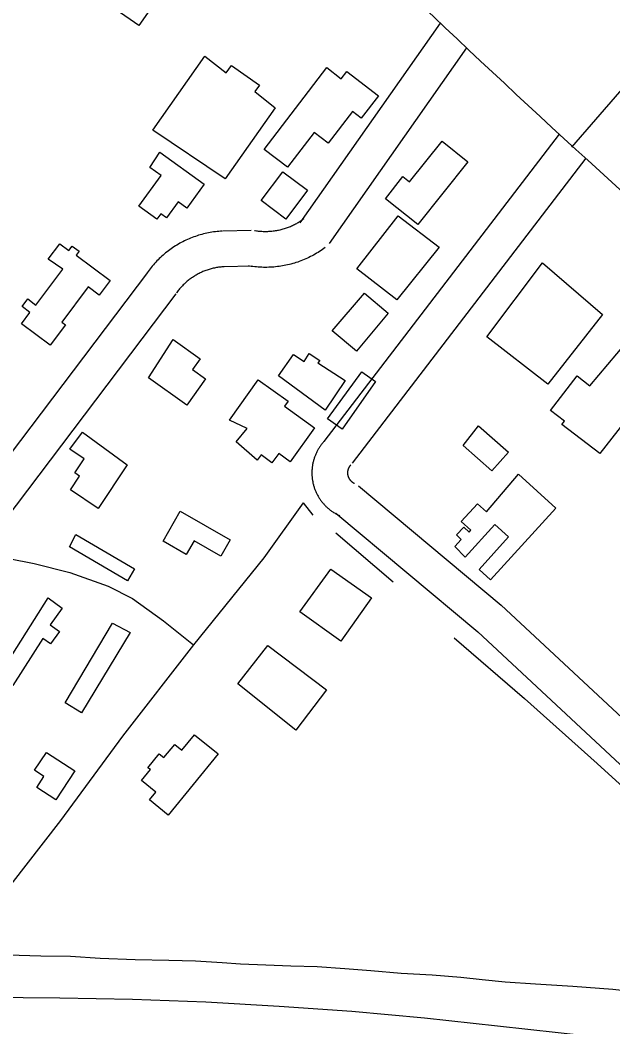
# Model space of a CAD drawing. Extents: x 3540316 to 3578335, y 553172 to 578787.
# Drawn here: x 3548057 to 3548556, y 569583 to 570430 of the extents above; entities that cross this region are included whole.
import ezdxf

# ---------------------------------------------------------------- set-up
doc = ezdxf.new("R2010")
doc.units = 0
for name, color, linetype in [('V-BLDG-OTLN', 7, 'Continuous'), ('V-RAIL-TRAK', 7, 'Continuous'), ('V-ROAD-CNTR', 7, 'Continuous'), ('V-TOPO-SHOR', 7, 'Continuous')]:
    doc.layers.add(name, color=color, linetype=linetype)

msp = doc.modelspace()

# ---------------------------------------------------------------- linework, layer by layer
at = {"layer": 'V-BLDG-OTLN'}
for points in [[(3548197.55, 570566.45), (3548236.49, 570539.09), (3548156.71, 570425.52), (3548118.74, 570452.19)], [(3548258.27, 570375.27), (3548254.45, 570369.82), (3548271.6, 570356.33), (3548229.51, 570296.34), (3548168.47, 570337.37), (3548212.31, 570399.83), (3548230.33, 570385.79), (3548234.76, 570391.76)], [(3548315.18, 570390.13), (3548327.03, 570380.52), (3548331.85, 570386.79), (3548358.51, 570366.34), (3548344.04, 570347.48), (3548336.78, 570353.04), (3548316.33, 570326.37), (3548304.4, 570335.51), (3548281.89, 570306.16), (3548262.3, 570321.18)], [(3548364.59, 570279.62), (3548378.99, 570298.5), (3548384.67, 570293.95), (3548412.12, 570328.2), (3548433.84, 570310.8), (3548391.55, 570258.02)], [(3548174.42, 570318.9), (3548211.67, 570291.95), (3548197.15, 570271.88), (3548189.82, 570277.18), (3548180.05, 570263.68), (3548175.34, 570267.09), (3548171.95, 570262.4), (3548156.86, 570273.32), (3548175.58, 570299.19), (3548166.1, 570306.05)], [(3548277.94, 570302.45), (3548298.73, 570286.81), (3548280.45, 570262.52), (3548259.66, 570278.15)], [(3548375.09, 570265.42), (3548409.67, 570238.88), (3548373.99, 570194.45), (3548340.31, 570220.55)], [(3548080.35, 570228.69), (3548090.23, 570241.86), (3548097.94, 570236.08), (3548100.73, 570239.8), (3548106.42, 570235.53), (3548103.98, 570232.27), (3548132.7, 570210.74), (3548123.48, 570198.46), (3548114.17, 570205.45), (3548091.92, 570175.77), (3548094.98, 570173.48), (3548082.14, 570156.35), (3548057.94, 570174.5), (3548065.05, 570183.98), (3548058.46, 570188.92), (3548063.25, 570195.32), (3548070.07, 570190.2), (3548092.78, 570220.5)], [(3548496.73, 570225.72), (3548547.16, 570182.1), (3548501.06, 570123.64), (3548449.81, 570163.56)], [(3548319.54, 570168.48), (3548346.82, 570200.06), (3548366.71, 570183.38), (3548339.91, 570151.4)], [(3548563.21, 570160.9), (3548568.35, 570166.87), (3548564.86, 570169.89), (3548571.56, 570177.67), (3548574.95, 570174.76), (3548576.05, 570176.04), (3548611.76, 570145.27), (3548610.65, 570143.98), (3548612.9, 570142.05), (3548602.59, 570130.08), (3548598.39, 570133.69), (3548544.91, 570065.2), (3548513, 570089.69), (3548515.06, 570092.38), (3548503.41, 570101.32), (3548525.82, 570130.5), (3548536.6, 570122.23), (3548566.71, 570158.23)], [(3548185.76, 570161.05), (3548208.41, 570144.8), (3548202.03, 570135.91), (3548212.87, 570128.16), (3548197.08, 570106.05), (3548164.88, 570129.05)], [(3548330.45, 570126.7), (3548313.58, 570101.8), (3548274.47, 570130.6), (3548287.02, 570148.51), (3548295.87, 570142.75), (3548300.19, 570149.54), (3548309.04, 570143.58), (3548307.4, 570141.52)], [(3548344.44, 570134.11), (3548356.18, 570125.88), (3548328.07, 570085.81), (3548315.7, 570094.49)], [(3548257.39, 570127.31), (3548282.5, 570109.2), (3548279.52, 570105.07), (3548304.81, 570086.83), (3548284.21, 570058.26), (3548274.64, 570065.26), (3548268.87, 570057.4), (3548259.68, 570064.13), (3548256.34, 570059.58), (3548238.67, 570075.03), (3548248.14, 570086.35), (3548233.11, 570093.35)], [(3548146.94, 570055.65), (3548122.62, 570019.01), (3548099.15, 570034.59), (3548106.87, 570046.23), (3548102.84, 570048.91), (3548110.68, 570060.73), (3548098.6, 570068.88), (3548109.38, 570083.05)], [(3548442.83, 570088.65), (3548467.94, 570066.43), (3548453.98, 570050.66), (3548429.8, 570072.06)], [(3548431.52, 569977.92), (3548422.88, 569986.98), (3548428.23, 569992.95), (3548424.32, 569996.85), (3548430.49, 570003.24), (3548435.02, 569998.92), (3548436.25, 570000.77), (3548428.23, 570007.97), (3548441.81, 570022.79), (3548449.42, 570016.21), (3548476.48, 570047.81), (3548507.86, 570019.26), (3548452.9, 569958.88), (3548443.25, 569967.66), (3548468.15, 569995.02), (3548456.63, 570005.5)], [(3548191.55, 570016.78), (3548233.74, 569992.5), (3548225.79, 569978.68), (3548203.31, 569991.61), (3548196.68, 569980.1), (3548177.18, 569991.33)], [(3548103.88, 569997.01), (3548153.07, 569968.2), (3548147.13, 569958.06), (3548098.4, 569986.59)], [(3548318.46, 569967.93), (3548352.63, 569943.61), (3548326.82, 569907.33), (3548292.27, 569931.92)], [(3548080.43, 569943.7), (3548092.36, 569935.06), (3548082.11, 569920.9), (3548089.89, 569915.27), (3548082.44, 569904.97), (3548076.03, 569909.61), (3548050.8, 569869.82), (3548038.86, 569878.25)], [(3548134.76, 569922.51), (3548149.37, 569914.49), (3548108.43, 569846.98), (3548094.85, 569855.41)], [(3548265.49, 569903.58), (3548314.76, 569866.34), (3548289.1, 569832.39), (3548240.25, 569871.25)], [(3548203.72, 569828.47), (3548223.48, 569812.42), (3548181.49, 569760.72), (3548165.7, 569773.54), (3548171.02, 569780.09), (3548159, 569789.86), (3548166.5, 569799.1), (3548164.5, 569800.73), (3548173.98, 569812.41), (3548177.96, 569809.18), (3548187.03, 569820.35), (3548193.1, 569815.41)], [(3548079.01, 569813.63), (3548102.88, 569798), (3548086.92, 569773.63), (3548070.8, 569784.19), (3548076.86, 569793.45), (3548068.85, 569798.69)]]:
    msp.add_lwpolyline(points, close=True, dxfattribs=at)
at = {"layer": 'V-RAIL-TRAK'}
msp.add_lwpolyline([(3548046.81, 569643.32), (3548074.17, 569642.25), (3548099.36, 569642.07), (3548124.37, 569640.46), (3548153.71, 569639.38), (3548182.14, 569638.84), (3548204.45, 569638.13), (3548226.95, 569636.69), (3548242.43, 569635.62), (3548263.66, 569634.9), (3548284.71, 569634), (3548306.85, 569633.29), (3548330.24, 569631.67), (3548352.02, 569629.88), (3548377.57, 569627.9), (3548403.85, 569626.46), (3548427.78, 569624.31), (3548445.96, 569622.51), (3548465.21, 569620.54), (3548490.77, 569618.74), (3548522.11, 569616.77), (3548555.77, 569614.43), (3548585.64, 569611.02)], dxfattribs=at)
at = {"layer": 'V-ROAD-CNTR'}
for points in [[(3548521.28, 570323.23), (3548598.54, 570412.03), (3548631.81, 570449.89)], [(3548410.52, 570427.57), (3548292.48, 570259.31)], [(3548432.58, 570406.77), (3548317.04, 570242.08)], [(3548510.8, 570334.07), (3548312.54, 570075.19)], [(3548533, 570313.73), (3548336.36, 570056.95)], [(3548295.83, 570262.74), (3548295, 570262.13), (3548294.27, 570261.61), (3548293.45, 570261.06), (3548292.65, 570260.53), (3548291.89, 570260.05), (3548291.05, 570259.54), (3548290.23, 570259.06), (3548289.45, 570258.62), (3548288.62, 570258.17), (3548287.78, 570257.74), (3548286.9, 570257.3), (3548286.05, 570256.89), (3548285.23, 570256.52), (3548284.38, 570256.16), (3548283.47, 570255.78), (3548282.59, 570255.44), (3548281.71, 570255.11), (3548280.83, 570254.8), (3548279.95, 570254.51), (3548279.02, 570254.22), (3548278.12, 570253.96), (3548277.24, 570253.72), (3548276.3, 570253.48), (3548275.39, 570253.26), (3548274.48, 570253.06), (3548273.54, 570252.87), (3548272.61, 570252.7), (3548271.7, 570252.55), (3548270.79, 570252.42), (3548269.81, 570252.29), (3548268.87, 570252.19), (3548267.95, 570252.1), (3548267.03, 570252.03), (3548266.05, 570251.97), (3548265.12, 570251.93), (3548264.22, 570251.91), (3548263.24, 570251.91), (3548262.27, 570251.92), (3548261.38, 570251.94), (3548260.42, 570251.99), (3548259.48, 570252.05), (3548258.53, 570252.13), (3548257.58, 570252.22), (3548256.68, 570252.32), (3548255.73, 570252.45), (3548254.77, 570252.6), (3548254.15, 570252.7)], [(3548226.82, 570252.4), (3548225.48, 570252.32), (3548224.01, 570252.19), (3548222.63, 570252.06), (3548221.2, 570251.9), (3548219.72, 570251.7), (3548218.36, 570251.49), (3548216.94, 570251.26), (3548215.48, 570250.98), (3548214.09, 570250.7), (3548212.68, 570250.38), (3548211.31, 570250.05), (3548209.93, 570249.7), (3548208.49, 570249.3), (3548207.11, 570248.88), (3548205.78, 570248.46), (3548204.42, 570248.01), (3548203.06, 570247.52), (3548201.71, 570247.02), (3548200.35, 570246.48), (3548199.06, 570245.94), (3548197.72, 570245.36), (3548196.4, 570244.75), (3548195.13, 570244.15), (3548193.83, 570243.5), (3548192.55, 570242.83), (3548191.3, 570242.15), (3548190.06, 570241.44), (3548188.8, 570240.7), (3548187.55, 570239.93), (3548186.38, 570239.18), (3548185.2, 570238.4), (3548183.99, 570237.57), (3548182.8, 570236.72), (3548181.68, 570235.88), (3548180.53, 570235.01), (3548179.38, 570234.08), (3548178.3, 570233.19), (3548177.22, 570232.27), (3548176.11, 570231.29), (3548175.06, 570230.32), (3548174.01, 570229.33), (3548173, 570228.32), (3548172.01, 570227.31), (3548170.99, 570226.24), (3548170.04, 570225.2), (3548169.1, 570224.14), (3548168.13, 570223), (3548167.23, 570221.9), (3548166.35, 570220.8), (3548165.48, 570219.65), (3548164.62, 570218.49), (3548163.77, 570217.29), (3548163.64, 570217.11)], [(3548251.4, 570252.9), (3548227.41, 570252.42)], [(3548313.69, 570238.64), (3548312.58, 570237.82), (3548311.35, 570236.95), (3548310.18, 570236.16), (3548308.96, 570235.35), (3548307.68, 570234.54), (3548306.47, 570233.81), (3548305.22, 570233.06), (3548303.89, 570232.32), (3548302.61, 570231.63), (3548301.31, 570230.96), (3548300.03, 570230.33), (3548298.72, 570229.7), (3548297.33, 570229.07), (3548295.97, 570228.49), (3548294.66, 570227.95), (3548293.3, 570227.41), (3548291.91, 570226.9), (3548290.52, 570226.41), (3548289.11, 570225.95), (3548287.75, 570225.52), (3548286.33, 570225.1), (3548284.89, 570224.71), (3548283.51, 570224.36), (3548282.08, 570224.01), (3548280.63, 570223.7), (3548279.2, 570223.41), (3548277.77, 570223.15), (3548276.3, 570222.9), (3548274.83, 570222.69), (3548273.42, 570222.51), (3548271.98, 570222.35), (3548270.49, 570222.2), (3548269.01, 570222.09), (3548267.58, 570222.01), (3548266.11, 570221.95), (3548264.6, 570221.91), (3548263.17, 570221.91), (3548261.73, 570221.92), (3548260.22, 570221.96), (3548258.77, 570222.03), (3548257.3, 570222.12), (3548255.86, 570222.25), (3548254.41, 570222.38), (3548252.91, 570222.56), (3548251.48, 570222.75), (3548250.07, 570222.97), (3548249.24, 570223.1)], [(3548164.07, 570217.71), (3547797.87, 569733.43)], [(3548228.6, 570222.45), (3548227.59, 570222.39), (3548226.73, 570222.32), (3548225.77, 570222.22), (3548224.85, 570222.12), (3548223.99, 570222), (3548223.04, 570221.86), (3548222.13, 570221.71), (3548221.28, 570221.55), (3548220.38, 570221.36), (3548219.48, 570221.16), (3548218.57, 570220.94), (3548217.68, 570220.71), (3548216.84, 570220.48), (3548215.98, 570220.22), (3548215.06, 570219.93), (3548214.2, 570219.64), (3548213.34, 570219.34), (3548212.49, 570219.02), (3548211.65, 570218.69), (3548210.78, 570218.33), (3548209.95, 570217.97), (3548209.14, 570217.59), (3548208.29, 570217.18), (3548207.49, 570216.79), (3548206.68, 570216.36), (3548205.86, 570215.92), (3548205.06, 570215.46), (3548204.3, 570215.01), (3548203.54, 570214.54), (3548202.73, 570214.03), (3548201.96, 570213.52), (3548201.23, 570213.01), (3548200.5, 570212.5), (3548199.73, 570211.92), (3548199.01, 570211.37), (3548198.33, 570210.83), (3548197.6, 570210.22), (3548196.89, 570209.61), (3548196.24, 570209.04), (3548195.56, 570208.41), (3548194.89, 570207.78), (3548194.24, 570207.13), (3548193.59, 570206.47), (3548192.98, 570205.83), (3548192.35, 570205.14), (3548191.73, 570204.44), (3548191.17, 570203.78), (3548190.58, 570203.06), (3548190, 570202.33), (3548189.45, 570201.61), (3548188.9, 570200.87), (3548188.39, 570200.16), (3548188.43, 570200.21)], [(3548252, 570222.9), (3548228.01, 570222.42)], [(3548188, 570199.61), (3547821.8, 569715.34)], [(3548313.67, 570076.5), (3548313.25, 570076.07), (3548312.76, 570075.53), (3548312.33, 570075.05), (3548311.88, 570074.53), (3548311.42, 570073.98), (3548311, 570073.47), (3548310.58, 570072.92), (3548310.15, 570072.35), (3548309.76, 570071.8), (3548309.36, 570071.23), (3548309, 570070.69), (3548308.62, 570070.11), (3548308.23, 570069.48), (3548307.88, 570068.89), (3548307.55, 570068.32), (3548307.22, 570067.72), (3548306.89, 570067.1), (3548306.58, 570066.49), (3548306.27, 570065.86), (3548305.99, 570065.25), (3548305.71, 570064.61), (3548305.43, 570063.95), (3548305.2, 570063.36), (3548304.94, 570062.7), (3548304.7, 570062.02), (3548304.49, 570061.4), (3548304.28, 570060.75), (3548304.07, 570060.06), (3548303.88, 570059.39), (3548303.71, 570058.77), (3548303.55, 570058.1), (3548303.38, 570057.39), (3548303.24, 570056.72), (3548303.12, 570056.09), (3548303, 570055.38), (3548302.89, 570054.65), (3548302.8, 570054.02), (3548302.72, 570053.35), (3548302.64, 570052.63), (3548302.59, 570051.95), (3548302.54, 570051.26), (3548302.51, 570050.59), (3548302.48, 570049.9), (3548302.47, 570049.18), (3548302.47, 570048.52), (3548302.49, 570047.85), (3548302.51, 570047.11), (3548302.55, 570046.43), (3548302.6, 570045.78), (3548302.66, 570045.08), (3548302.73, 570044.4), (3548302.83, 570043.68), (3548302.92, 570043.01), (3548303.02, 570042.38), (3548303.15, 570041.66), (3548303.29, 570040.98), (3548303.42, 570040.34), (3548303.59, 570039.63), (3548303.76, 570038.95), (3548303.94, 570038.29), (3548304.12, 570037.67), (3548304.32, 570037.01), (3548304.54, 570036.33), (3548304.77, 570035.67), (3548305.01, 570035.04), (3548305.25, 570034.4), (3548305.52, 570033.75), (3548305.78, 570033.14), (3548306.07, 570032.48), (3548306.36, 570031.86), (3548306.65, 570031.27), (3548306.98, 570030.62), (3548307.3, 570030.03), (3548307.64, 570029.41), (3548307.99, 570028.81), (3548308.33, 570028.26), (3548308.69, 570027.68), (3548309.09, 570027.06), (3548309.49, 570026.49), (3548309.86, 570025.96), (3548310.26, 570025.41), (3548310.68, 570024.85), (3548311.14, 570024.27), (3548311.57, 570023.74), (3548311.97, 570023.27), (3548312.45, 570022.72), (3548312.92, 570022.2), (3548313.36, 570021.72), (3548313.86, 570021.2), (3548314.35, 570020.72), (3548314.84, 570020.25), (3548315.37, 570019.75), (3548315.86, 570019.32), (3548316.37, 570018.88), (3548316.94, 570018.4), (3548317.43, 570018), (3548317.97, 570017.58), (3548318.56, 570017.14), (3548319.12, 570016.74), (3548319.69, 570016.34)], [(3548335.23, 570055.64), (3548335.06, 570055.46), (3548334.97, 570055.37), (3548334.83, 570055.21), (3548334.72, 570055.09), (3548334.64, 570054.98), (3548334.52, 570054.83), (3548334.41, 570054.7), (3548334.33, 570054.58), (3548334.23, 570054.45), (3548334.13, 570054.31), (3548334.02, 570054.14), (3548333.93, 570054.01), (3548333.87, 570053.91), (3548333.79, 570053.77), (3548333.69, 570053.6), (3548333.61, 570053.45), (3548333.53, 570053.31), (3548333.46, 570053.16), (3548333.39, 570053.02), (3548333.31, 570052.85), (3548333.25, 570052.71), (3548333.2, 570052.58), (3548333.12, 570052.39), (3548333.06, 570052.25), (3548333.02, 570052.12), (3548332.95, 570051.93), (3548332.9, 570051.76), (3548332.86, 570051.64), (3548332.82, 570051.49), (3548332.76, 570051.28), (3548332.73, 570051.13), (3548332.7, 570051), (3548332.66, 570050.83), (3548332.62, 570050.62), (3548332.6, 570050.49), (3548332.58, 570050.37), (3548332.55, 570050.16), (3548332.53, 570049.98), (3548332.52, 570049.85), (3548332.5, 570049.68), (3548332.49, 570049.51), (3548332.48, 570049.33), (3548332.48, 570049.17), (3548332.47, 570049.04), (3548332.47, 570048.84), (3548332.48, 570048.66), (3548332.48, 570048.54), (3548332.49, 570048.36), (3548332.51, 570048.17), (3548332.52, 570048.02), (3548332.54, 570047.84), (3548332.55, 570047.72), (3548332.58, 570047.54), (3548332.61, 570047.33), (3548332.63, 570047.21), (3548332.67, 570047.05), (3548332.71, 570046.85), (3548332.74, 570046.72), (3548332.78, 570046.57), (3548332.82, 570046.41), (3548332.88, 570046.21), (3548332.92, 570046.06), (3548332.97, 570045.92), (3548333.02, 570045.78), (3548333.08, 570045.61), (3548333.14, 570045.45), (3548333.2, 570045.31), (3548333.28, 570045.13), (3548333.33, 570045.01), (3548333.4, 570044.85), (3548333.49, 570044.68), (3548333.55, 570044.56), (3548333.63, 570044.4), (3548333.71, 570044.27), (3548333.79, 570044.13), (3548333.9, 570043.95), (3548333.98, 570043.81), (3548334.05, 570043.71), (3548334.14, 570043.58), (3548334.26, 570043.41), (3548334.36, 570043.27), (3548334.46, 570043.14), (3548334.52, 570043.06), (3548334.64, 570042.92), (3548334.79, 570042.74), (3548334.87, 570042.65), (3548334.97, 570042.53), (3548335.11, 570042.38), (3548335.2, 570042.29), (3548335.32, 570042.17), (3548335.45, 570042.05), (3548335.54, 570041.96), (3548335.7, 570041.83), (3548335.83, 570041.71), (3548335.92, 570041.64), (3548336.09, 570041.5), (3548336.22, 570041.4), (3548336.32, 570041.33), (3548336.45, 570041.23), (3548336.59, 570041.13)], [(3548336.59, 570041.13), (3548336.76, 570041.01), (3548336.91, 570040.92), (3548337, 570040.86), (3548337.14, 570040.78), (3548337.33, 570040.67), (3548337.46, 570040.6), (3548337.6, 570040.53), (3548337.73, 570040.46), (3548337.87, 570040.39), (3548338.06, 570040.3), (3548338.28, 570040.21)], [(3548341.8, 570038.01), (3548461.95, 569937.51), (3548706.2, 569709.92)], [(3548319.69, 570016.34), (3548320.22, 570015.99), (3548320.79, 570015.62), (3548321.43, 570015.22), (3548322.02, 570014.87), (3548322.58, 570014.55), (3548323.18, 570014.21), (3548323.81, 570013.88), (3548324.44, 570013.56), (3548325.07, 570013.26), (3548325.65, 570012.99), (3548326.07, 570012.8)], [(3548322.55, 570015), (3548442.09, 569915.02), (3548685.75, 569687.97)], [(3547997.79, 569606.92), (3548028.4, 569607.44), (3548090.18, 569606.98), (3548151.48, 569605.86), (3548213.11, 569603.65), (3548274.87, 569599.99), (3548336.15, 569595.68), (3548397.4, 569590.3), (3548458.71, 569583.5)], [(3548458.69, 569583.5), (3548688.47, 569558.21), (3548943, 569521.15)]]:
    msp.add_lwpolyline(points, dxfattribs=at)
msp.add_arc((3555061.65, 577461.11), 9680.3, 225.422134, 228.009417, dxfattribs=at)
at = {"layer": 'V-TOPO-SHOR'}
for p, q in [((3548295.25, 570023.58), (3548303.31, 570013.35)), ((3548322.53, 569998.48), (3548370.89, 569957.26))]:
    msp.add_line(p, q, dxfattribs=at)
for points in [[(3548295.25, 570023.58), (3548262.1, 569977.39), (3548202.91, 569904.24), (3548143.1, 569827.36), (3548090.73, 569756.38), (3548034.03, 569683.53)], [(3548027.16, 569980.76), (3548068.69, 569972.71), (3548098.76, 569964.97), (3548130.99, 569953.5), (3548151.45, 569943.28), (3548177.49, 569924.38), (3548202.91, 569904.24)], [(3548422.35, 569910.16), (3548481.55, 569859.03), (3548542.62, 569804.18), (3548617.33, 569736.31), (3548664.75, 569695.1), (3548703.81, 569659.77), (3548723.96, 569643.04), (3548737.6, 569636.53), (3548767.04, 569628.48), (3548842.36, 569613.3), (3548927.6, 569601.54), (3548986.8, 569590.7), (3549033.6, 569578.31), (3549041.04, 569576.14)]]:
    msp.add_lwpolyline(points, dxfattribs=at)

doc.saveas('drawing.dxf')
